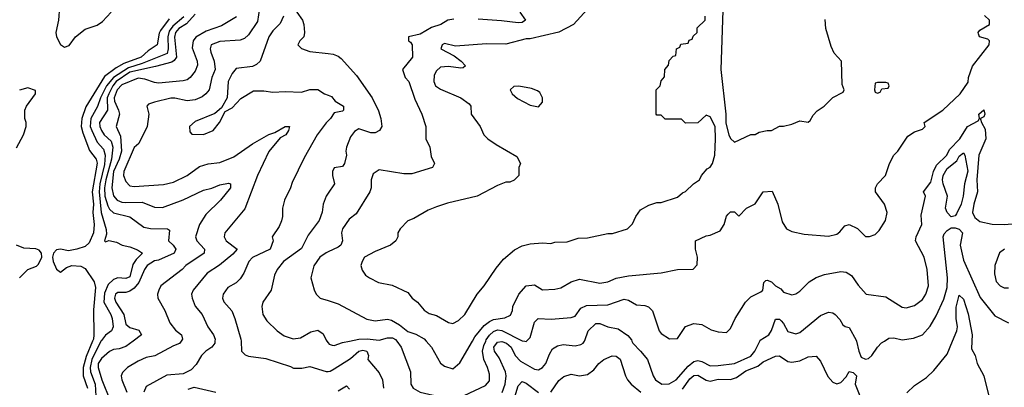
# Model space of a CAD drawing. Header units: inches. Extents: x 2348341 to 2479810, y 460419 to 613669.
# Tile 399 of 656: x 2378490 to 2383310, y 589774 to 591573. Entities that reach past the tile are written whole.
import ezdxf

# ---------------------------------------------------------------- set-up
doc = ezdxf.new("R2010")
doc.units = ezdxf.units.IN
doc.header["$MEASUREMENT"] = 0
for name, color, linetype in [('C3578', 7, 'Continuous'), ('C3579', 7, 'Continuous'), ('C3588', 7, 'Continuous'), ('C3589', 7, 'Continuous')]:
    doc.layers.add(name, color=color, linetype=linetype)

msp = doc.modelspace()

# ---------------------------------------------------------------- linework, layer by layer
at = {"layer": 'C3578', "color": 2}
msp.add_line((2379993.6, 590000, 110), (2380000, 589991.9, 110), dxfattribs=at)
for points, elevation in [([(2378847.2, 590000), (2378816, 589924), (2378801.8, 589870), (2378800.9, 589830), (2378822.6, 589770)], 86), ([(2378888.2, 590000), (2378843.7, 589910), (2378834.8, 589870), (2378837.5, 589850), (2378860.2, 589790), (2378863.6, 589730)], 90), ([(2379045.9, 590000), (2379010, 589973.2), (2378977.5, 589962.5), (2378950, 589959.3), (2378930, 589949.4), (2378890, 589915.6), (2378873.7, 589890), (2378874.6, 589870), (2378892.7, 589810), (2378934, 589710)], 94), ([(2379280.3, 590000), (2379272.3, 589987.7), (2379243.4, 589976.6), (2379152.5, 589927.5), (2379110, 589919.5), (2379070, 589902), (2379018.8, 589870), (2378993, 589847), (2378987.3, 589830), (2378990.5, 589810), (2379015.3, 589750)], 98), ([(2379446.3, 590000), (2379444.9, 589990), (2379430.7, 589970), (2379400.7, 589950), (2379380.7, 589930), (2379354.6, 589885.4), (2379330, 589859), (2379290, 589839), (2379210, 589833.2), (2379110, 589778), (2379098, 589750)], 102), ([(2379573.9, 590000), (2379576, 589950), (2379593.4, 589933.4), (2379610, 589926.8), (2379695.2, 589915.2), (2379815.5, 589875.5), (2379830, 589866.8), (2379872.1, 589867.9), (2379910, 589876), (2379990, 589850.7), (2380000, 589852)], 106), ([(2379314.6, 589765.4), (2379344.7, 589775.3), (2379450, 589750.8)], 102)]:
    msp.add_lwpolyline(points, dxfattribs=dict(at, elevation=elevation))
at = {"layer": 'C3579', "color": 2}
for points, elevation in [([(2380000, 591681.6), (2379890, 591675.3), (2379870, 591668.2), (2379849, 591650), (2379843.6, 591630), (2379847.2, 591610), (2379874, 591570), (2379880.7, 591550), (2379884.7, 591510), (2379882, 591490), (2379862, 591470), (2379852, 591450), (2379870, 591432), (2379910, 591418), (2380000, 591408)], 110), ([(2378684.5, 591635.5), (2378680.7, 591570), (2378666.8, 591510), (2378671, 591490), (2378690, 591452), (2378710, 591438), (2378732.9, 591447.1), (2378764, 591490), (2378810, 591526.8), (2378870, 591546), (2378895.5, 591564.5), (2378938, 591610)], 86), ([(2379350, 591600.5), (2379307.2, 591552.8), (2379270, 591529.7), (2379252.9, 591510), (2379247.7, 591487.7), (2379257.7, 591390), (2379247.1, 591372.9), (2379234.3, 591365.7), (2379155.2, 591344.8), (2379030, 591316.1), (2378963.2, 591270), (2378946.3, 591250), (2378927, 591210), (2378919.3, 591190), (2378920.3, 591130), (2378881.7, 591070), (2378882.3, 591050), (2378890.3, 591030), (2378904.2, 591010), (2378938, 590978), (2378945.8, 590950), (2378940.2, 590890), (2378911.6, 590790), (2378904.7, 590750), (2378907.5, 590710), (2378922, 590662), (2378930, 590646), (2378950, 590628.4), (2379030, 590608), (2379097.3, 590557.3), (2379130, 590550.4), (2379214, 590550), (2379223.6, 590543.6), (2379218.8, 590490), (2379241, 590470), (2379254.8, 590450), (2379246, 590430), (2379170, 590396.9), (2379150, 590392.6), (2379114.4, 590370), (2379101.1, 590350), (2379073.2, 590286.8), (2379050, 590259.1), (2379030, 590245.1), (2379010, 590238.3), (2378970, 590238.4), (2378959.1, 590230), (2378954.4, 590210), (2378961.3, 590190), (2379000.3, 590130), (2379010, 590082.8), (2379030, 590067.3), (2379073.8, 590053.8), (2379086, 590030), (2379045.9, 590000)], 94), ([(2379664.9, 591630), (2379655.1, 591564.9), (2379610, 591499), (2379590, 591481.2), (2379570, 591472.7), (2379470, 591467), (2379427.3, 591450), (2379423, 591430), (2379425.5, 591414.5), (2379443.1, 591370), (2379446.7, 591330), (2379430.3, 591289.7), (2379417.1, 591230), (2379402, 591210), (2379383.9, 591196.1), (2379350, 591181.6), (2379310, 591176.2), (2379250, 591189.4), (2379230, 591189.4), (2379150.9, 591169.1), (2379121, 591159), (2379112, 591150), (2379122.8, 591110), (2379114.8, 591050), (2379073.2, 590966.8), (2379050, 590948), (2379000.4, 590830), (2378999.1, 590810), (2379010, 590781), (2379030, 590760.7), (2379050, 590756.3), (2379194.2, 590765.8), (2379242.5, 590777.5), (2379310, 590810.8), (2379370, 590854.8), (2379412.7, 590867.3), (2379470, 590874.8), (2379538.9, 590901.1), (2379630, 590965.5), (2379709.6, 591010.4), (2379739.6, 591020.4), (2379790, 591050.6), (2379810.7, 591050), (2379806.8, 591030), (2379793.4, 591010), (2379765.8, 590994.2), (2379710, 590928.7), (2379654, 590810), (2379592.7, 590647.3), (2379494.8, 590530), (2379490.8, 590510), (2379500.7, 590490), (2379554.8, 590450), (2379534.4, 590425.6), (2379468.5, 590371.5), (2379407.3, 590332.7), (2379338.8, 590250), (2379330.8, 590230), (2379334, 590210), (2379350, 590171.3), (2379382.8, 590130), (2379410.8, 590070), (2379439.1, 590030), (2379447.7, 590010), (2379446.3, 590000)], 102), ([(2379222.7, 591577.3), (2379179.9, 591520.1), (2379173.4, 591506.6), (2379162.8, 591450), (2379119, 591421), (2379085.5, 591390), (2379000.8, 591359.2), (2378962.5, 591337.5), (2378904.8, 591295.2), (2378813.9, 591146.1), (2378794.3, 591090), (2378791.5, 591050), (2378798.7, 591018.7), (2378832.7, 590932.7), (2378864.4, 590890), (2378870.2, 590870.2), (2378844.4, 590730), (2378851.1, 590670), (2378848.7, 590630), (2378854.6, 590570), (2378851.6, 590530), (2378830, 590480.9), (2378810, 590463.7), (2378770, 590449.4), (2378730, 590442), (2378690, 590449.4), (2378670, 590446.6), (2378655.5, 590430), (2378650.6, 590410), (2378653.4, 590390), (2378670, 590351.3), (2378690, 590338), (2378720.2, 590359.8), (2378746, 590370), (2378790, 590366), (2378810, 590356), (2378855.5, 590290), (2378861.6, 590261.6), (2378852.4, 590152.4), (2378853.1, 590030), (2378851.3, 590010), (2378847.2, 590000)], 86), ([(2379293.1, 591586.9), (2379239.2, 591540.8), (2379222.8, 591517.2), (2379215.5, 591490), (2379217.8, 591430), (2379213, 591407), (2379090, 591357.9), (2379022.9, 591337.1), (2378950.2, 591290), (2378915, 591250), (2378885.4, 591190), (2378871, 591149), (2378838.6, 591090), (2378835.5, 591050), (2378842.8, 591030), (2378870, 590973), (2378900, 590940), (2378909.2, 590910), (2378904.7, 590864.7), (2378882.4, 590770), (2378879.5, 590730), (2378889.4, 590629.4), (2378914.4, 590545.6), (2378916, 590524), (2378906, 590490), (2378910, 590486), (2378927.3, 590492.7), (2378963.5, 590483.5), (2378992, 590470), (2379030, 590462), (2379067.5, 590447.5), (2379090.7, 590430), (2379060.3, 590399.7), (2379044.9, 590375.1), (2379030, 590314), (2379010, 590307), (2378970, 590309.6), (2378950, 590301.6), (2378923.7, 590276.3), (2378905.4, 590234.6), (2378902, 590190), (2378935.8, 590130), (2378943.1, 590110), (2378948.2, 590070), (2378940.5, 590050), (2378910, 590029.7), (2378890, 590003.6), (2378888.2, 590000)], 90), ([(2379552.1, 591587.9), (2379477.7, 591542.3), (2379403.6, 591516.4), (2379353.1, 591486.9), (2379339.1, 591470), (2379335.2, 591435.2), (2379359.1, 591370), (2379360.7, 591350), (2379350, 591322), (2379324.7, 591290), (2379310, 591279), (2379290, 591273.2), (2379170, 591262.9), (2379150, 591265.6), (2379102.7, 591282.7), (2379070, 591287), (2378990, 591255.1), (2378967.7, 591230), (2378953, 591190), (2378954, 591174), (2378974, 591130), (2378978.4, 591110), (2378962.8, 591050), (2378983.6, 591003.6), (2378988.1, 590930), (2378976.5, 590890), (2378950, 590829.3), (2378941.7, 590750), (2378950.3, 590710.3), (2378968, 590690), (2378990, 590680.3), (2379010, 590678), (2379090, 590679.3), (2379150, 590654.8), (2379190, 590654), (2379290, 590690.7), (2379390, 590738.4), (2379431.5, 590748.5), (2379470, 590765.5), (2379513, 590773), (2379522, 590770), (2379522.8, 590750), (2379474, 590690), (2379400.9, 590619.1), (2379370.7, 590570), (2379350.7, 590510), (2379357.3, 590490), (2379394.8, 590450), (2379394, 590430), (2379302.8, 590370), (2379286, 590350), (2379181, 590270), (2379171, 590250), (2379164.7, 590230), (2379166, 590210), (2379201, 590150), (2379224.7, 590090), (2379253.7, 590053.7), (2379282.8, 590030), (2379286.8, 590010), (2379280.3, 590000)], 98), ([(2379782, 591590), (2379765.8, 591554.2), (2379730, 591519.3), (2379710.5, 591490), (2379666.8, 591370), (2379650, 591353.2), (2379630, 591344), (2379550, 591334), (2379531, 591310), (2379510.8, 591270), (2379506, 591190), (2379478, 591142), (2379445.4, 591114.6), (2379350, 591075.3), (2379322, 591050), (2379323.6, 591023.6), (2379332.7, 591012.7), (2379390, 591011.3), (2379438, 591030), (2379468, 591070), (2379496.4, 591123.6), (2379530, 591142), (2379573.2, 591186.8), (2379634.6, 591225.4), (2379685.4, 591225.4), (2379730, 591218), (2379790, 591221), (2379870, 591218), (2379910, 591231), (2379950, 591231), (2379982, 591210), (2380000, 591203.1)], 106), ([(2378474.6, 590945.4), (2378509, 591010), (2378522, 591050), (2378522, 591070), (2378515.3, 591090), (2378515.3, 591130), (2378524, 591150), (2378568, 591210), (2378567.3, 591227.3), (2378530, 591239), (2378490, 591229)], 86), ([(2380000, 591078.7), (2379990, 591068.7), (2379946, 591010), (2379883.5, 590896.5), (2379823.5, 590776.5), (2379816, 590750), (2379786, 590690), (2379776, 590650), (2379776, 590610), (2379771.1, 590588.9), (2379759.8, 590560.2), (2379726.8, 590510), (2379731, 590490), (2379716, 590450), (2379630, 590409.5), (2379612.7, 590390), (2379588.3, 590331.7), (2379570, 590304), (2379550, 590285.2), (2379510, 590262), (2379486, 590230), (2379482.8, 590210), (2379490, 590192), (2379528.1, 590148.1), (2379544, 590110), (2379573.4, 590010), (2379573.9, 590000)], 106), ([(2380000, 590723.4), (2379991, 590710), (2379976, 590670), (2379970.6, 590630.6), (2379955.8, 590590), (2379902, 590518), (2379870, 590454), (2379781, 590390), (2379750.8, 590350), (2379738, 590322), (2379721, 590250), (2379681, 590190), (2379676, 590170), (2379681, 590130), (2379699.8, 590099.8), (2379751.3, 590050), (2379785.2, 590025.2), (2379828.9, 590011.1), (2379864.7, 590015.3), (2379914.8, 590045.2), (2379950, 590053.4), (2379975.2, 590035.2), (2379990, 590004.7), (2379993.6, 590000)], 110), ([(2378489.2, 590310), (2378529.7, 590350.3), (2378573, 590367), (2378582.7, 590377.3), (2378598, 590410), (2378597.6, 590430), (2378585.1, 590445.1), (2378570, 590451.5), (2378510, 590455.4), (2378475.1, 590470)], 86), ([(2380000, 590436.6), (2379990, 590432), (2379958.8, 590410), (2379930, 590368), (2379916, 590310), (2379931.1, 590251.1), (2379942, 590230), (2379962, 590210), (2380000, 590198.3)], 114)]:
    msp.add_lwpolyline(points, dxfattribs=dict(at, elevation=elevation))
at = {"layer": 'C3588', "color": 2}
for points, elevation in [([(2380000, 589991.9), (2380005.2, 589985.2), (2380019.8, 589979.8), (2380030, 589978.8), (2380070, 589993.4), (2380104, 590000)], 110), ([(2380335.7, 590000), (2380357.1, 589970), (2380402.8, 589850), (2380404.9, 589790), (2380416, 589770), (2380450, 589750.7), (2380514.6, 589734.6), (2380590, 589690.8), (2380610, 589690.7), (2380630, 589700.7), (2380666.5, 589733.5), (2380770, 589783), (2380790, 589806), (2380790, 589838), (2380780.9, 589870), (2380761.6, 589910), (2380755.6, 589950), (2380761.8, 589978.2), (2380771.9, 590000)], 110), ([(2380479.5, 590000), (2380506, 589970), (2380550, 589892), (2380570, 589878), (2380610, 589864.7), (2380645.6, 589894.4), (2380706.3, 590000)], 114), ([(2380852.3, 589747.7), (2380866.3, 589790), (2380871.3, 589830), (2380867.8, 589850), (2380838.2, 589918.2), (2380814.5, 589950), (2380812, 589970), (2380830, 589994.4), (2380850, 589997.6), (2380873, 589990), (2380895.8, 589970), (2380916.5, 589930), (2380942, 589902), (2381010, 589862), (2381030, 589858.8), (2381050, 589870.8), (2381066, 589890), (2381083.3, 589936.7), (2381098, 589962), (2381122.9, 589977.1), (2381150, 589983), (2381210, 589976.3), (2381237, 589983), (2381249.4, 589990.6), (2381255.2, 590000)], 106), ([(2380962.5, 590000), (2380970, 589998.8), (2380971.3, 590000)], 110), ([(2381487.5, 590000), (2381491.3, 589990), (2381530, 589951.3), (2381562.8, 589910), (2381590.7, 589830), (2381602.8, 589810), (2381634, 589790), (2381670, 589790.4), (2381703.7, 589810), (2381762.9, 589877.1), (2381790, 589900.5), (2381810, 589905.5), (2381830, 589900.5), (2381870, 589879.3), (2381910, 589880.4), (2381990, 589890.4), (2382070, 589926.4), (2382089.5, 589950), (2382113.9, 590000)], 106), ([(2382586.3, 590000), (2382598, 589950), (2382610, 589921), (2382630, 589911), (2382644.7, 589915.3), (2382662, 589930), (2382688.7, 589970), (2382709.3, 589990.7), (2382723.5, 590000)], 106), ([(2382833.6, 589746.4), (2382870, 589782), (2382930, 589822), (2382964.7, 589855.3), (2383030, 589936), (2383057.1, 590000)], 102), ([(2383151.3, 590000), (2383150, 589962), (2383166.8, 589930), (2383178, 589890), (2383210.8, 589830), (2383234.8, 589730)], 102), ([(2380000, 589852), (2380010, 589853.4), (2380030, 589864), (2380110, 589914.9), (2380150, 589950.4), (2380170, 589956.4), (2380190, 589950.4), (2380198, 589930), (2380194, 589910), (2380250, 589844.7), (2380266.8, 589810), (2380271, 589770)], 106), ([(2381090, 589750.8), (2381130, 589806.8), (2381153.8, 589826.2), (2381190, 589838.8), (2381230, 589830.8), (2381270, 589836), (2381300.2, 589859.8), (2381325.2, 589890), (2381349, 589910), (2381390, 589927.3), (2381410, 589926.8), (2381430, 589911), (2381455.8, 589830), (2381464.9, 589810), (2381483, 589790), (2381530.7, 589750)], 102), ([(2381734.5, 589765.5), (2381770, 589815.3), (2381790, 589831.6), (2381810, 589833.1), (2381850, 589808.9), (2381870, 589804.6), (2381910, 589812.9), (2381970, 589811.7), (2381998.7, 589821.3), (2382045.2, 589854.8), (2382103.1, 589876.9), (2382130, 589899.1), (2382190, 589926.8), (2382210, 589927.3), (2382250, 589900.7), (2382270, 589897.3), (2382310, 589904), (2382350, 589922.8), (2382390, 589926), (2382410, 589901), (2382446.1, 589826.1), (2382470, 589799.1), (2382490, 589790.6), (2382510, 589797.3), (2382535.6, 589824.4), (2382550, 589850.8), (2382570, 589846), (2382586, 589830), (2382580.5, 589790), (2382610, 589716)], 102), ([(2380050, 589757.1), (2380090, 589781), (2380104.9, 589764.9)], 102), ([(2380910, 589711), (2380930, 589781), (2380950, 589802.8), (2380970, 589793.4), (2381030, 589748)], 102)]:
    msp.add_lwpolyline(points, dxfattribs=dict(at, elevation=elevation))
at = {"layer": 'C3589', "color": 2}
for points, elevation in [([(2381933.7, 591666.3), (2381922, 591330), (2381946.8, 591110), (2381946.4, 591066.4), (2381961, 591010), (2381970, 590992), (2381990, 590974), (2382070, 591012), (2382090, 591012), (2382110, 591022), (2382148.9, 591031.1), (2382170, 591031.3), (2382210, 591051.3), (2382230, 591051.3), (2382270, 591062), (2382310, 591078), (2382350, 591072), (2382360.4, 591079.6), (2382374.6, 591105.4), (2382393.6, 591126.4), (2382428, 591150), (2382470, 591192), (2382522, 591218), (2382526, 591230), (2382516.4, 591256.4), (2382514, 591370), (2382478, 591410), (2382462, 591442), (2382437.2, 591530), (2382433.6, 591573.6)], 118), ([(2381270, 591624), (2381202, 591550), (2381130, 591512), (2380990, 591479), (2380970, 591479), (2380870, 591453.2), (2380774.8, 591454.8), (2380624, 591444), (2380570, 591457.2), (2380558, 591450), (2380552, 591430), (2380616.8, 591396.8), (2380652, 591370), (2380672, 591348), (2380662, 591338), (2380650, 591335.3), (2380590, 591344.5), (2380550, 591340.9), (2380530, 591322.7), (2380519, 591301), (2380517.1, 591270), (2380525.5, 591250), (2380550, 591233), (2380650.5, 591190.5), (2380690, 591162), (2380698, 591150), (2380701, 591110), (2380744.7, 591050), (2380762, 591010), (2380782, 590990), (2380822, 590962), (2380923.6, 590903.6), (2380942, 590870), (2380934, 590850), (2380934, 590810), (2380911.6, 590788.4), (2380890, 590778), (2380870, 590778), (2380830, 590762), (2380730, 590709), (2380585.2, 590674.8), (2380530, 590657.2), (2380490, 590641.2), (2380419.8, 590600.2), (2380390, 590588), (2380352, 590550), (2380342, 590530), (2380342, 590510), (2380331.3, 590490), (2380306, 590470), (2380230, 590439.3), (2380178, 590410), (2380166, 590390), (2380161, 590370), (2380166.4, 590346.4), (2380183.5, 590323.5), (2380202, 590310), (2380247.5, 590287.5), (2380313.7, 590273.7), (2380390, 590238), (2380411.3, 590210), (2380438, 590190), (2380470, 590151.3), (2380495.3, 590135.3), (2380530, 590126), (2380590, 590090.8), (2380610, 590086.8), (2380638.9, 590101.1), (2380669, 590130), (2380729, 590230), (2380764, 590270), (2380822.5, 590357.5), (2380858.6, 590401.4), (2380912.5, 590447.5), (2380950, 590466.8), (2380990, 590476), (2381050, 590481), (2381090, 590478), (2381110, 590484.7), (2381170, 590486), (2381223.6, 590503.6), (2381270, 590504.7), (2381370, 590526), (2381392.9, 590527.1), (2381466, 590550), (2381490, 590574), (2381506, 590610), (2381530, 590642), (2381570, 590664.7), (2381610, 590678), (2381630, 590678), (2381710, 590704.7), (2381734.6, 590725.4), (2381750, 590732), (2381788, 590770), (2381818, 590790), (2381828, 590810), (2381856.4, 590843.6), (2381870, 590852), (2381882, 590870), (2381893.2, 590910), (2381897.2, 590990), (2381894, 591050), (2381870, 591098), (2381850, 591106), (2381810, 591068), (2381750, 591066), (2381730, 591086), (2381650, 591086), (2381630, 591106), (2381610, 591106), (2381606, 591110), (2381606, 591230), (2381626, 591250), (2381630, 591274), (2381647.3, 591292.7), (2381648, 591330), (2381666, 591350), (2381670, 591374), (2381690, 591394), (2381702, 591398), (2381706, 591430), (2381722, 591438), (2381727.3, 591452.7), (2381762, 591458), (2381767.3, 591472.7), (2381782, 591478), (2381787.3, 591492.7), (2381806, 591510), (2381807.3, 591532.7), (2381846, 591570), (2381846, 591590)], 118), ([(2380938, 591610), (2380966, 591570), (2380950, 591559.3), (2380930, 591557), (2380848.1, 591568.1), (2380735.4, 591575.4)], 114), ([(2380615.9, 591575.9), (2380586, 591570), (2380551.3, 591550), (2380505.8, 591534.2), (2380450, 591502.7), (2380394, 591490), (2380394, 591470), (2380403.6, 591463.6), (2380410.8, 591450.8), (2380414, 591390), (2380364.7, 591330), (2380378, 591290), (2380396, 591270), (2380424.5, 591184.5), (2380458.8, 591110), (2380478.8, 591050), (2380478.8, 590990), (2380497.3, 590950), (2380504, 590904), (2380521, 590870), (2380510.6, 590849.4), (2380410, 590819), (2380370, 590819), (2380250, 590839), (2380220.7, 590819.3), (2380211, 590790), (2380211, 590750), (2380204.7, 590730), (2380136.8, 590623.2), (2380103.5, 590596.5), (2380070.9, 590549.1), (2380066, 590530), (2380071, 590490), (2380062.8, 590470), (2380050, 590459.3), (2380000, 590436.6)], 114), ([(2380706.3, 590000), (2380718.6, 590021.4), (2380764.1, 590075.9), (2380790, 590096.4), (2380810, 590105.3), (2380865.6, 590114.4), (2380892.9, 590127.1), (2380902, 590150), (2380904, 590170), (2380933.2, 590230), (2380970, 590271), (2381010, 590276), (2381050, 590251.3), (2381110, 590254.8), (2381138.6, 590261.4), (2381190, 590290.8), (2381230, 590302.8), (2381330, 590284), (2381370, 590290.8), (2381410, 590307.3), (2381470, 590318.8), (2381630, 590334.8), (2381711.1, 590351.1), (2381787.3, 590352.7), (2381807.3, 590372.7), (2381808, 590410), (2381798, 590450), (2381798, 590490), (2381850, 590516), (2381870, 590518.8), (2381919.6, 590540.4), (2381939.3, 590570), (2381950, 590612), (2381958, 590622), (2381970, 590632), (2381990, 590632), (2382010, 590612), (2382048.9, 590651.1), (2382090, 590672), (2382130, 590730.8), (2382173.7, 590733.7), (2382202, 590670), (2382223.6, 590583.6), (2382244.7, 590550), (2382270, 590536), (2382330, 590522.8), (2382450, 590513.4), (2382490, 590524), (2382505.1, 590534.9), (2382530, 590564.7), (2382550, 590571.3), (2382590.9, 590550.9), (2382630, 590512), (2382650, 590512), (2382678, 590522), (2382698, 590542), (2382729, 590590), (2382737.2, 590630), (2382724, 590670), (2382679, 590730), (2382679, 590750), (2382688.7, 590770), (2382728.9, 590811.1), (2382748.7, 590870), (2382769, 590910), (2382788.7, 590930), (2382837.2, 591002.8), (2382870, 591024.7), (2382910, 591038), (2382922, 591050), (2382918, 591070), (2383010, 591131), (2383094, 591210), (2383132.9, 591267.1), (2383135.3, 591290), (2383154.6, 591345.4), (2383235.3, 591450), (2383238, 591470), (2383230, 591478), (2383189.1, 591489.1), (2383183.1, 591503.1), (2383182, 591510), (2383190, 591522), (2383238, 591550), (2383238, 591570), (2383213.6, 591593.6)], 114), ([(2380000, 591408), (2380025.2, 591405.2), (2380050, 591394.8), (2380063.4, 591383.4), (2380139.8, 591299.8), (2380216, 591190), (2380247.1, 591127.1), (2380258.8, 591090), (2380262.8, 591050), (2380251.3, 591030), (2380230, 591019.3), (2380210, 591019.3), (2380150, 591039), (2380130, 591025.2), (2380110, 590999), (2380090.7, 590950), (2380087.3, 590930), (2380090.7, 590910), (2380081, 590870), (2380070, 590855.3), (2380030, 590848), (2380021, 590830), (2380021, 590810), (2380031.3, 590770), (2380000, 590723.4)], 110), ([(2380000, 591203.1), (2380016.7, 591196.7), (2380034, 591174), (2380076, 591150), (2380074.8, 591130), (2380070, 591125.2), (2380030, 591118), (2380011.3, 591090), (2380000, 591078.7)], 106), ([(2380971.3, 590000), (2380990, 590018), (2381010, 590092), (2381028, 590110), (2381092.3, 590107.7), (2381190, 590114.8), (2381210, 590122.8), (2381238, 590162), (2381265.4, 590174.6), (2381370, 590177.1), (2381450, 590204.9), (2381470, 590200.7), (2381510, 590177.3), (2381550, 590174.8), (2381567.7, 590167.7), (2381587.5, 590147.5), (2381621, 590050), (2381630, 590038), (2381671.6, 590011.6), (2381710, 590012), (2381749.3, 590070.7), (2381790, 590086), (2381830, 590081), (2381875.3, 590055.3), (2381910, 590044.7), (2381950, 590042), (2381970, 590062), (2381993.2, 590110), (2382044, 590190), (2382070, 590216), (2382119, 590241), (2382128, 590250), (2382133.6, 590286.4), (2382143.2, 590296.8), (2382150, 590298.8), (2382170, 590290.6), (2382190, 590270.7), (2382215.6, 590255.6), (2382230, 590238.8), (2382270, 590226), (2382290, 590231.3), (2382310, 590244.7), (2382355.3, 590290), (2382390, 590310.8), (2382430, 590326), (2382510, 590341), (2382536.8, 590336.8), (2382561.4, 590321.4), (2382594.4, 590274.4), (2382634, 590230), (2382730, 590216), (2382810, 590166), (2382830, 590162.8), (2382870, 590174.8), (2382910, 590202.8), (2382926.6, 590230), (2382939.5, 590270), (2382932, 590350), (2382918, 590410), (2382876, 590490), (2382878, 590510), (2382906, 590570), (2382903.2, 590616.8), (2382924, 590710), (2382915.3, 590730), (2382950, 590778), (2382962.9, 590830), (2382978.9, 590861.1), (2383029.5, 590910), (2383041.7, 590938.3), (2383091.8, 590990), (2383129.4, 591050.6), (2383182, 591078), (2383188.7, 591090), (2383185.2, 591110), (2383210, 591131.3), (2383214.8, 591110), (2383210, 591098), (2383194, 591090), (2383194, 591086), (2383198, 591070), (2383216.7, 591036.7), (2383219.5, 590990), (2383185.7, 590910), (2383176.3, 590790), (2383178.8, 590730), (2383160.5, 590670), (2383154, 590630), (2383165.5, 590605.5), (2383190, 590584.9), (2383250, 590572.4), (2383309.5, 590570.5), (2383370, 590574.8)], 110), ([(2382723.5, 590000), (2382745.6, 590014.4), (2382770, 590016), (2382810, 590006.8), (2382866.3, 590013.7), (2382910, 590031), (2382947.2, 590072.8), (2382976.6, 590123.4), (2383014.7, 590205.3), (2383030, 590262), (2383032.1, 590310), (2383011.5, 590510), (2383015.1, 590524.9), (2383030, 590542), (2383050, 590554.8), (2383070, 590554.8), (2383090, 590547.3), (2383104.9, 590530), (2383093.4, 590470), (2383110, 590396), (2383192.7, 590212.7), (2383263.4, 590123.4), (2383331, 590090)], 106), ([(2383311.3, 590450), (2383287.3, 590432.7), (2383264, 590370), (2383262.8, 590330), (2383270.9, 590290.9), (2383290.7, 590270.7), (2383310, 590261), (2383330, 590261)], 110), ([(2383057.1, 590000), (2383078.3, 590050), (2383081.3, 590070), (2383074.3, 590110), (2383074, 590166), (2383090, 590224.7), (2383110, 590206), (2383134.1, 590134.1), (2383152.4, 590030), (2383151.3, 590000)], 102), ([(2380000, 590198.3), (2380050, 590182.8), (2380190, 590107.3), (2380230, 590098.8), (2380290, 590106.8), (2380310, 590102.8), (2380350, 590079.1), (2380390, 590047.7), (2380430, 590034), (2380470, 590010.8), (2380479.5, 590000)], 114), ([(2382113.9, 590000), (2382115.9, 590004.1), (2382157.2, 590030), (2382170, 590051.3), (2382190, 590106.8), (2382210, 590106.8), (2382218.4, 590098.4), (2382230, 590086.8), (2382250, 590046.8), (2382290, 590034.8), (2382310, 590042.8), (2382410, 590126), (2382450, 590141), (2382470, 590138), (2382482, 590130), (2382505.4, 590105.4), (2382519.6, 590079.6), (2382531.1, 590071.1), (2382550, 590066), (2382585.1, 590005.1), (2382586.3, 590000)], 106), ([(2380771.9, 590000), (2380774.5, 590005.5), (2380790.7, 590029.3), (2380810, 590047.2), (2380830, 590054.9), (2380850, 590052.6), (2380950, 590002), (2380962.5, 590000)], 110), ([(2381255.2, 590000), (2381257, 590003), (2381273.2, 590050), (2381310, 590086.8), (2381330, 590086.8), (2381370, 590070.6), (2381420.7, 590060.7), (2381466.8, 590026.8), (2381485.4, 590005.4), (2381487.5, 590000)], 106), ([(2380104, 590000), (2380150.9, 590009.1), (2380191.8, 590011.8), (2380250, 590003.8), (2380290, 590015.8), (2380315.9, 590015.9), (2380330, 590008), (2380335.7, 590000)], 110)]:
    msp.add_lwpolyline(points, dxfattribs=dict(at, elevation=elevation))
for points, elevation in [([(2382730, 591266), (2382690, 591266), (2382678, 591262), (2382674, 591230), (2382678, 591218), (2382690, 591214), (2382702, 591218), (2382710, 591234), (2382742, 591238), (2382746, 591250), (2382742, 591262)], 118), ([(2380933, 591247), (2380910, 591246), (2380890.8, 591230), (2380900.7, 591210), (2380926.7, 591186.7), (2380990, 591154), (2381030, 591146.8), (2381049, 591170), (2381049.2, 591190), (2381036.6, 591216.6), (2381024.8, 591224.8), (2380996.2, 591236.2)], 122), ([(2383050, 590609), (2383029.8, 590629.8), (2383023.1, 590650), (2383032.8, 590710), (2383011.5, 590770), (2383008.4, 590790), (2383011.5, 590810), (2383030, 590845.5), (2383078, 590882), (2383090, 590904.7), (2383110, 590921), (2383117.3, 590910), (2383131.4, 590831.4), (2383114.9, 590770), (2383108.6, 590708.6), (2383098.9, 590670), (2383076.9, 590623.1), (2383070, 590612.7)], 106)]:
    msp.add_lwpolyline(points, close=True, dxfattribs=dict(at, elevation=elevation))

doc.saveas('drawing.dxf')
